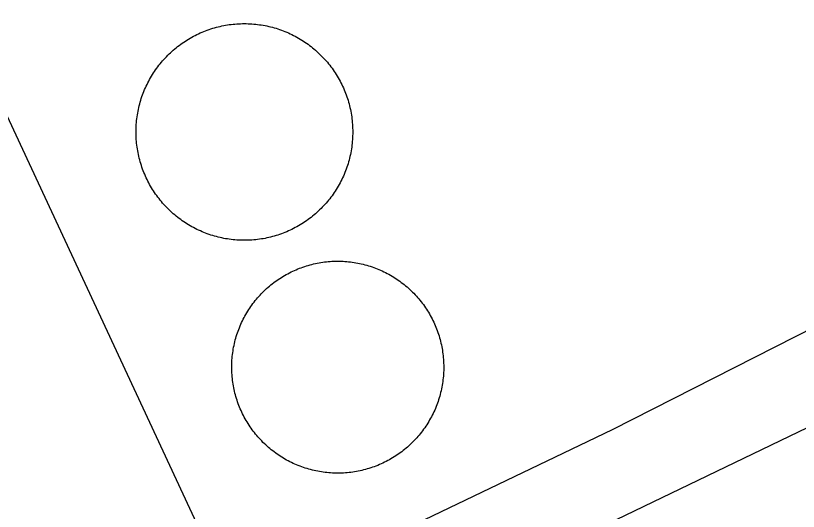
# Model space of a CAD drawing. Extents: x 3651524 to 3689615, y 505651 to 531377.
# Drawn here: x 3678990.8 to 3679047.1, y 515994.3 to 516029.9 of the extents above; entities that cross this region are included whole.
import ezdxf

# ---------------------------------------------------------------- set-up
doc = ezdxf.new("R2010")
doc.units = 0
for name, color, linetype in [('V-BLDG-OTLN', 7, 'Continuous'), ('V-DOMW-TANK', 7, 'Continuous'), ('V-ROAD-CNTR', 7, 'Continuous'), ('V-UTIL-LINE', 7, 'Continuous')]:
    doc.layers.add(name, color=color, linetype=linetype)

msp = doc.modelspace()

# ---------------------------------------------------------------- linework, layer by layer
at = {"layer": 'V-BLDG-OTLN'}
msp.add_lwpolyline([(3679075.825, 515858.453), (3679015.057, 515984.571), (3679047.763, 516000.331), (3679087.064, 515918.767), (3679100.884, 515925.425), (3679122.352, 515880.873)], close=True, dxfattribs=at)
at = {"layer": 'V-DOMW-TANK'}
for points in [[(3679003.357, 516028.317), (3679003.475, 516028.384), (3679003.592, 516028.45), (3679003.711, 516028.511), (3679003.836, 516028.571), (3679003.959, 516028.63), (3679004.082, 516028.687), (3679004.206, 516028.741), (3679004.331, 516028.794), (3679004.456, 516028.843), (3679004.585, 516028.89), (3679004.714, 516028.937), (3679004.843, 516028.98), (3679004.972, 516029.021), (3679005.104, 516029.058), (3679005.235, 516029.095), (3679005.366, 516029.13), (3679005.499, 516029.16), (3679005.632, 516029.191), (3679005.765, 516029.218), (3679005.898, 516029.242), (3679006.031, 516029.265), (3679006.166, 516029.285), (3679006.302, 516029.302), (3679006.437, 516029.316), (3679006.572, 516029.33), (3679006.707, 516029.341), (3679006.842, 516029.347), (3679006.979, 516029.355), (3679007.115, 516029.359), (3679007.252, 516029.359), (3679007.387, 516029.359), (3679007.522, 516029.355), (3679007.659, 516029.347), (3679007.795, 516029.341), (3679007.93, 516029.33), (3679008.065, 516029.316), (3679008.2, 516029.302), (3679008.333, 516029.283), (3679008.47, 516029.263), (3679008.601, 516029.24), (3679008.739, 516029.216), (3679008.87, 516029.189), (3679009.005, 516029.16), (3679009.136, 516029.128), (3679009.267, 516029.093), (3679009.398, 516029.058), (3679009.529, 516029.021), (3679009.658, 516028.978), (3679009.787, 516028.935), (3679009.916, 516028.89), (3679010.043, 516028.839), (3679010.17, 516028.792), (3679010.295, 516028.739), (3679010.42, 516028.685), (3679010.545, 516028.628), (3679010.668, 516028.571), (3679010.789, 516028.509), (3679010.91, 516028.448), (3679011.028, 516028.382), (3679011.147, 516028.315), (3679011.264, 516028.243), (3679011.381, 516028.175), (3679011.497, 516028.102), (3679011.608, 516028.026), (3679011.721, 516027.95), (3679011.831, 516027.87), (3679011.942, 516027.79), (3679012.048, 516027.706), (3679012.155, 516027.622), (3679012.259, 516027.536), (3679012.364, 516027.446), (3679012.466, 516027.356), (3679012.566, 516027.266), (3679012.665, 516027.17), (3679012.761, 516027.076), (3679012.857, 516026.979), (3679012.949, 516026.881), (3679013.042, 516026.781), (3679013.132, 516026.678), (3679013.22, 516026.576), (3679013.308, 516026.469), (3679013.392, 516026.363), (3679013.474, 516026.256), (3679013.556, 516026.146), (3679013.635, 516026.035), (3679013.711, 516025.923), (3679013.787, 516025.81), (3679013.861, 516025.695), (3679013.93, 516025.578), (3679014.002, 516025.462), (3679014.068, 516025.343), (3679014.131, 516025.224), (3679014.195, 516025.103), (3679014.256, 516024.982), (3679014.313, 516024.86), (3679014.371, 516024.735), (3679014.424, 516024.61), (3679014.479, 516024.485), (3679014.526, 516024.358), (3679014.573, 516024.231)], [(3678999.459, 516021.571), (3678999.461, 516021.708), (3678999.463, 516021.843), (3678999.469, 516021.978), (3678999.48, 516022.115), (3678999.49, 516022.253), (3678999.502, 516022.386), (3678999.517, 516022.521), (3678999.535, 516022.656), (3678999.555, 516022.789), (3678999.578, 516022.924), (3678999.603, 516023.057), (3678999.629, 516023.19), (3678999.66, 516023.326), (3678999.691, 516023.457), (3678999.725, 516023.588), (3678999.76, 516023.719), (3678999.799, 516023.85), (3678999.84, 516023.979), (3678999.883, 516024.108), (3678999.928, 516024.235), (3678999.977, 516024.364), (3679000.027, 516024.489), (3679000.078, 516024.616), (3679000.135, 516024.741), (3679000.188, 516024.864), (3679000.248, 516024.987), (3679000.309, 516025.107), (3679000.371, 516025.228), (3679000.436, 516025.349), (3679000.504, 516025.466), (3679000.571, 516025.585), (3679000.643, 516025.699), (3679000.717, 516025.814), (3679000.788, 516025.927), (3679000.868, 516026.039), (3679000.948, 516026.15), (3679001.03, 516026.26), (3679001.11, 516026.367), (3679001.196, 516026.473), (3679001.282, 516026.578), (3679001.37, 516026.682), (3679001.46, 516026.785), (3679001.552, 516026.885), (3679001.646, 516026.983), (3679001.741, 516027.08), (3679001.839, 516027.176), (3679001.937, 516027.268), (3679002.038, 516027.36), (3679002.138, 516027.45), (3679002.242, 516027.538), (3679002.347, 516027.624), (3679002.453, 516027.71), (3679002.562, 516027.792), (3679002.67, 516027.874), (3679002.781, 516027.952), (3679002.894, 516028.03), (3679003.006, 516028.104), (3679003.121, 516028.177), (3679003.238, 516028.249), (3679003.357, 516028.317)], [(3679014.573, 516024.231), (3679014.619, 516024.104), (3679014.664, 516023.975), (3679014.705, 516023.844), (3679014.741, 516023.715), (3679014.778, 516023.584), (3679014.813, 516023.451), (3679014.844, 516023.32), (3679014.875, 516023.186), (3679014.901, 516023.053), (3679014.924, 516022.92), (3679014.948, 516022.785), (3679014.969, 516022.65), (3679014.983, 516022.517), (3679015.001, 516022.382), (3679015.016, 516022.244), (3679015.026, 516022.109), (3679015.034, 516021.974), (3679015.04, 516021.839), (3679015.042, 516021.702), (3679015.042, 516021.566), (3679015.042, 516021.431), (3679015.04, 516021.294), (3679015.034, 516021.159), (3679015.026, 516021.024), (3679015.016, 516020.886), (3679015.001, 516020.751), (3679014.987, 516020.616), (3679014.969, 516020.481), (3679014.948, 516020.348), (3679014.924, 516020.213), (3679014.901, 516020.08), (3679014.875, 516019.946), (3679014.844, 516019.813), (3679014.813, 516019.682), (3679014.778, 516019.549), (3679014.743, 516019.416), (3679014.705, 516019.289), (3679014.664, 516019.158), (3679014.621, 516019.031), (3679014.576, 516018.902), (3679014.526, 516018.775), (3679014.479, 516018.648), (3679014.426, 516018.521), (3679014.371, 516018.398), (3679014.315, 516018.273), (3679014.256, 516018.15), (3679014.195, 516018.03), (3679014.133, 516017.909), (3679014.068, 516017.79), (3679014.002, 516017.671), (3679013.932, 516017.554), (3679013.861, 516017.438), (3679013.787, 516017.323), (3679013.713, 516017.212), (3679013.635, 516017.098), (3679013.556, 516016.987), (3679013.476, 516016.879), (3679013.394, 516016.77), (3679013.308, 516016.664), (3679013.222, 516016.559), (3679013.134, 516016.455), (3679013.044, 516016.354), (3679012.951, 516016.254), (3679012.857, 516016.156), (3679012.763, 516016.057), (3679012.665, 516015.963), (3679012.566, 516015.871), (3679012.466, 516015.777), (3679012.366, 516015.687), (3679012.261, 516015.599), (3679012.157, 516015.513), (3679012.05, 516015.429), (3679011.942, 516015.345), (3679011.833, 516015.265), (3679011.723, 516015.185), (3679011.61, 516015.109), (3679011.497, 516015.035), (3679011.383, 516014.96), (3679011.266, 516014.89), (3679011.149, 516014.82), (3679011.03, 516014.753), (3679010.912, 516014.689), (3679010.791, 516014.626), (3679010.668, 516014.564), (3679010.545, 516014.507), (3679010.42, 516014.45), (3679010.297, 516014.396), (3679010.172, 516014.343), (3679010.045, 516014.294), (3679009.918, 516014.247), (3679009.789, 516014.202), (3679009.66, 516014.159), (3679009.531, 516014.118), (3679009.4, 516014.081), (3679009.269, 516014.042), (3679009.138, 516014.009), (3679009.005, 516013.977), (3679008.874, 516013.948), (3679008.739, 516013.921), (3679008.606, 516013.895)], [(3679008.606, 516013.895), (3679008.472, 516013.874), (3679008.337, 516013.854), (3679008.202, 516013.835), (3679008.065, 516013.821), (3679007.932, 516013.807), (3679007.797, 516013.796), (3679007.661, 516013.788), (3679007.524, 516013.78), (3679007.389, 516013.778), (3679007.252, 516013.778), (3679007.117, 516013.778), (3679006.982, 516013.78), (3679006.842, 516013.788), (3679006.709, 516013.796), (3679006.574, 516013.807), (3679006.439, 516013.821), (3679006.304, 516013.835), (3679006.168, 516013.854), (3679006.033, 516013.874), (3679005.9, 516013.897), (3679005.765, 516013.921), (3679005.632, 516013.948), (3679005.503, 516013.979), (3679005.368, 516014.009), (3679005.237, 516014.044), (3679005.106, 516014.081), (3679004.974, 516014.118), (3679004.848, 516014.159), (3679004.716, 516014.204), (3679004.587, 516014.249), (3679004.46, 516014.296), (3679004.333, 516014.345), (3679004.209, 516014.398), (3679004.084, 516014.452), (3679003.959, 516014.509), (3679003.836, 516014.566), (3679003.715, 516014.628), (3679003.592, 516014.691), (3679003.475, 516014.755), (3679003.357, 516014.822), (3679003.24, 516014.892), (3679003.123, 516014.964), (3679003.008, 516015.035), (3679002.896, 516015.111), (3679002.783, 516015.189), (3679002.673, 516015.267), (3679002.564, 516015.349), (3679002.455, 516015.431), (3679002.349, 516015.515), (3679002.245, 516015.603), (3679002.14, 516015.689), (3679002.038, 516015.781), (3679001.937, 516015.873), (3679001.839, 516015.965), (3679001.743, 516016.061), (3679001.646, 516016.158), (3679001.554, 516016.258), (3679001.462, 516016.356), (3679001.372, 516016.459), (3679001.284, 516016.563), (3679001.196, 516016.668), (3679001.112, 516016.774), (3679001.03, 516016.885), (3679000.948, 516016.991), (3679000.868, 516017.102), (3679000.792, 516017.214), (3679000.717, 516017.327), (3679000.645, 516017.442), (3679000.573, 516017.558), (3679000.504, 516017.675), (3679000.436, 516017.794), (3679000.371, 516017.913), (3679000.309, 516018.034), (3679000.248, 516018.157), (3679000.19, 516018.277), (3679000.135, 516018.402), (3679000.08, 516018.527), (3679000.027, 516018.652), (3678999.977, 516018.779), (3678999.93, 516018.906), (3678999.885, 516019.035), (3678999.842, 516019.164), (3678999.801, 516019.293), (3678999.762, 516019.424), (3678999.725, 516019.555), (3678999.691, 516019.684), (3678999.66, 516019.819), (3678999.629, 516019.951), (3678999.603, 516020.084), (3678999.578, 516020.219), (3678999.555, 516020.352), (3678999.535, 516020.487), (3678999.519, 516020.622), (3678999.502, 516020.757), (3678999.49, 516020.893), (3678999.48, 516021.03), (3678999.469, 516021.163), (3678999.463, 516021.3), (3678999.461, 516021.435), (3678999.459, 516021.571)], [(3679008.03, 516009.44), (3679008.114, 516009.543), (3679008.202, 516009.645), (3679008.288, 516009.745), (3679008.378, 516009.844), (3679008.47, 516009.94), (3679008.563, 516010.034), (3679008.657, 516010.128), (3679008.751, 516010.221), (3679008.851, 516010.311), (3679008.952, 516010.399), (3679009.052, 516010.485), (3679009.154, 516010.571), (3679009.261, 516010.653), (3679009.363, 516010.735), (3679009.47, 516010.814), (3679009.578, 516010.892), (3679009.689, 516010.966), (3679009.8, 516011.04), (3679009.91, 516011.111), (3679010.025, 516011.183), (3679010.14, 516011.251), (3679010.254, 516011.316), (3679010.371, 516011.38), (3679010.49, 516011.441), (3679010.609, 516011.501), (3679010.727, 516011.558), (3679010.848, 516011.613), (3679010.971, 516011.666), (3679011.094, 516011.72), (3679011.217, 516011.767), (3679011.342, 516011.812), (3679011.465, 516011.859), (3679011.594, 516011.904), (3679011.721, 516011.943), (3679011.848, 516011.98), (3679011.975, 516012.017), (3679012.104, 516012.049), (3679012.233, 516012.08), (3679012.364, 516012.113), (3679012.493, 516012.137), (3679012.624, 516012.162), (3679012.755, 516012.185), (3679012.888, 516012.205), (3679013.019, 516012.221), (3679013.15, 516012.238), (3679013.283, 516012.25), (3679013.416, 516012.262), (3679013.549, 516012.269), (3679013.683, 516012.275), (3679013.814, 516012.279), (3679013.947, 516012.281), (3679014.08, 516012.281), (3679014.213, 516012.277), (3679014.346, 516012.271), (3679014.479, 516012.264), (3679014.612, 516012.254), (3679014.748, 516012.242), (3679014.877, 516012.225), (3679015.01, 516012.209), (3679015.141, 516012.191), (3679015.272, 516012.168), (3679015.401, 516012.144), (3679015.534, 516012.119), (3679015.663, 516012.09), (3679015.792, 516012.06), (3679015.921, 516012.027), (3679016.05, 516011.99), (3679016.179, 516011.953), (3679016.304, 516011.914), (3679016.431, 516011.871), (3679016.556, 516011.828), (3679016.681, 516011.781), (3679016.802, 516011.734), (3679016.929, 516011.683), (3679017.049, 516011.63), (3679017.17, 516011.576), (3679017.291, 516011.517), (3679017.41, 516011.46), (3679017.529, 516011.398), (3679017.645, 516011.335), (3679017.762, 516011.269), (3679017.879, 516011.201), (3679017.99, 516011.132), (3679018.102, 516011.062), (3679018.213, 516010.989), (3679018.323, 516010.913), (3679018.432, 516010.837), (3679018.538, 516010.757), (3679018.645, 516010.677), (3679018.749, 516010.593), (3679018.852, 516010.509), (3679018.954, 516010.423), (3679019.052, 516010.335), (3679019.151, 516010.245), (3679019.247, 516010.155), (3679019.343, 516010.061), (3679019.437, 516009.967), (3679019.53, 516009.87), (3679019.62, 516009.772), (3679019.708, 516009.674)], [(3679010.287, 515997.982), (3679010.172, 515998.047), (3679010.058, 515998.115), (3679009.943, 515998.182), (3679009.83, 515998.254), (3679009.72, 515998.328), (3679009.611, 515998.404), (3679009.503, 515998.479), (3679009.394, 515998.559), (3679009.288, 515998.639), (3679009.185, 515998.721), (3679009.079, 515998.807), (3679008.98, 515998.893), (3679008.88, 515998.981), (3679008.784, 515999.069), (3679008.685, 515999.161), (3679008.589, 515999.253), (3679008.497, 515999.35), (3679008.405, 515999.446), (3679008.315, 515999.542), (3679008.227, 515999.643), (3679008.141, 515999.743), (3679008.055, 515999.845), (3679007.971, 515999.95), (3679007.891, 516000.054), (3679007.811, 516000.163), (3679007.733, 516000.269), (3679007.657, 516000.38), (3679007.584, 516000.49), (3679007.512, 516000.603), (3679007.442, 516000.716), (3679007.375, 516000.83), (3679007.309, 516000.945), (3679007.246, 516001.062), (3679007.184, 516001.181), (3679007.123, 516001.299), (3679007.065, 516001.418), (3679007.01, 516001.539), (3679006.957, 516001.662), (3679006.906, 516001.785), (3679006.857, 516001.908), (3679006.809, 516002.031), (3679006.766, 516002.158), (3679006.726, 516002.285), (3679006.683, 516002.411), (3679006.644, 516002.541), (3679006.609, 516002.665), (3679006.574, 516002.794), (3679006.543, 516002.923), (3679006.517, 516003.055), (3679006.488, 516003.184), (3679006.463, 516003.313), (3679006.441, 516003.446), (3679006.42, 516003.579), (3679006.404, 516003.71), (3679006.388, 516003.843), (3679006.375, 516003.974), (3679006.363, 516004.107), (3679006.355, 516004.24), (3679006.349, 516004.373), (3679006.345, 516004.509), (3679006.345, 516004.64), (3679006.345, 516004.773), (3679006.349, 516004.904), (3679006.353, 516005.037), (3679006.361, 516005.17), (3679006.371, 516005.303), (3679006.384, 516005.436), (3679006.398, 516005.567), (3679006.416, 516005.699), (3679006.435, 516005.832), (3679006.457, 516005.963), (3679006.48, 516006.094), (3679006.506, 516006.225), (3679006.535, 516006.354), (3679006.566, 516006.483), (3679006.599, 516006.612), (3679006.633, 516006.741), (3679006.672, 516006.868), (3679006.711, 516006.995), (3679006.752, 516007.122), (3679006.797, 516007.247), (3679006.842, 516007.372), (3679006.891, 516007.497), (3679006.943, 516007.62), (3679006.996, 516007.74), (3679007.049, 516007.861), (3679007.106, 516007.982), (3679007.166, 516008.101), (3679007.227, 516008.22), (3679007.293, 516008.336), (3679007.356, 516008.453), (3679007.422, 516008.568), (3679007.491, 516008.68), (3679007.563, 516008.793), (3679007.637, 516008.906), (3679007.711, 516009.014), (3679007.788, 516009.123), (3679007.868, 516009.229), (3679007.948, 516009.336), (3679008.03, 516009.44)], [(3679019.708, 516009.674), (3679019.794, 516009.573), (3679019.88, 516009.471), (3679019.962, 516009.366), (3679020.044, 516009.26), (3679020.124, 516009.153), (3679020.199, 516009.045), (3679020.275, 516008.936), (3679020.349, 516008.826), (3679020.421, 516008.713), (3679020.492, 516008.601), (3679020.56, 516008.486), (3679020.625, 516008.371), (3679020.689, 516008.254), (3679020.75, 516008.136), (3679020.81, 516008.017), (3679020.867, 516007.896), (3679020.922, 516007.775), (3679020.976, 516007.654), (3679021.027, 516007.531), (3679021.076, 516007.409), (3679021.123, 516007.284), (3679021.168, 516007.159), (3679021.211, 516007.032), (3679021.252, 516006.905), (3679021.289, 516006.778), (3679021.326, 516006.649), (3679021.358, 516006.52), (3679021.389, 516006.391), (3679021.42, 516006.262), (3679021.447, 516006.131), (3679021.471, 516006), (3679021.494, 516005.869), (3679021.512, 516005.737), (3679021.531, 516005.606), (3679021.547, 516005.473), (3679021.559, 516005.344), (3679021.569, 516005.209), (3679021.578, 516005.076), (3679021.584, 516004.943), (3679021.588, 516004.81), (3679021.59, 516004.677), (3679021.59, 516004.543), (3679021.586, 516004.41), (3679021.58, 516004.277), (3679021.574, 516004.146), (3679021.563, 516004.013), (3679021.551, 516003.88), (3679021.535, 516003.749), (3679021.518, 516003.616), (3679021.5, 516003.485), (3679021.477, 516003.354), (3679021.453, 516003.222), (3679021.428, 516003.091), (3679021.399, 516002.962), (3679021.369, 516002.831), (3679021.338, 516002.704), (3679021.299, 516002.575), (3679021.262, 516002.448), (3679021.223, 516002.321), (3679021.18, 516002.194), (3679021.137, 516002.069), (3679021.09, 516001.945), (3679021.041, 516001.82), (3679020.992, 516001.697), (3679020.939, 516001.574), (3679020.883, 516001.453), (3679020.826, 516001.334), (3679020.769, 516001.213), (3679020.707, 516001.097), (3679020.644, 516000.98), (3679020.578, 516000.863), (3679020.511, 516000.749), (3679020.443, 516000.634), (3679020.371, 516000.521), (3679020.298, 516000.411), (3679020.222, 516000.304), (3679020.146, 516000.193), (3679020.066, 516000.085), (3679019.986, 515999.981), (3679019.902, 515999.876), (3679019.818, 515999.772), (3679019.732, 515999.671), (3679019.644, 515999.571), (3679019.554, 515999.473), (3679019.464, 515999.376), (3679019.37, 515999.282), (3679019.276, 515999.188), (3679019.179, 515999.096), (3679019.081, 515999.006), (3679018.983, 515998.918), (3679018.882, 515998.832), (3679018.78, 515998.746), (3679018.676, 515998.664), (3679018.569, 515998.582), (3679018.463, 515998.502), (3679018.356, 515998.422), (3679018.246, 515998.348), (3679018.135, 515998.277), (3679018.022, 515998.203), (3679017.91, 515998.133)], [(3679017.91, 515998.133), (3679017.795, 515998.068), (3679017.68, 515998), (3679017.564, 515997.937), (3679017.445, 515997.875), (3679017.326, 515997.816), (3679017.205, 515997.756), (3679017.084, 515997.701), (3679016.963, 515997.65), (3679016.841, 515997.597), (3679016.718, 515997.547), (3679016.593, 515997.498), (3679016.468, 515997.457), (3679016.341, 515997.414), (3679016.214, 515997.373), (3679016.089, 515997.337), (3679015.958, 515997.3), (3679015.829, 515997.267), (3679015.702, 515997.234), (3679015.571, 515997.205), (3679015.44, 515997.179), (3679015.309, 515997.154), (3679015.178, 515997.132), (3679015.047, 515997.113), (3679014.915, 515997.095), (3679014.782, 515997.078), (3679014.651, 515997.066), (3679014.518, 515997.054), (3679014.385, 515997.046), (3679014.252, 515997.04), (3679014.121, 515997.035), (3679013.986, 515997.035), (3679013.853, 515997.035), (3679013.719, 515997.04), (3679013.586, 515997.044), (3679013.455, 515997.054), (3679013.322, 515997.062), (3679013.189, 515997.074), (3679013.058, 515997.089), (3679012.925, 515997.107), (3679012.794, 515997.126), (3679012.663, 515997.148), (3679012.532, 515997.173), (3679012.401, 515997.197), (3679012.269, 515997.226), (3679012.14, 515997.257), (3679012.013, 515997.289), (3679011.884, 515997.324), (3679011.757, 515997.363), (3679011.63, 515997.402), (3679011.504, 515997.443), (3679011.379, 515997.488), (3679011.254, 515997.535), (3679011.129, 515997.582), (3679011.006, 515997.633), (3679010.883, 515997.687), (3679010.762, 515997.742), (3679010.643, 515997.799), (3679010.523, 515997.859), (3679010.406, 515997.918), (3679010.287, 515997.982)]]:
    msp.add_lwpolyline(points, dxfattribs=at)
at = {"layer": 'V-ROAD-CNTR'}
msp.add_lwpolyline([(3678966.755, 516073.015), (3679147.773, 515684.058)], dxfattribs=at)
msp.add_spline([(3679058.568, 516255.294), (3679032.558, 516263.904), (3678990.343, 516232.328), (3678926.035, 516174.966), (3678873.116, 516138.664), (3678789.976, 516103.686), (3678687.382, 516053.914), (3678592.195, 516007.287), (3678543.893, 515978.264), (3678495.045, 515941.076)], degree=3, dxfattribs=at)
at = {"layer": 'V-UTIL-LINE'}
msp.add_lwpolyline([(3678975.616, 515972.318), (3679033.72, 516000.165), (3679067.412, 516017.286)], dxfattribs=at)

doc.saveas('drawing.dxf')
